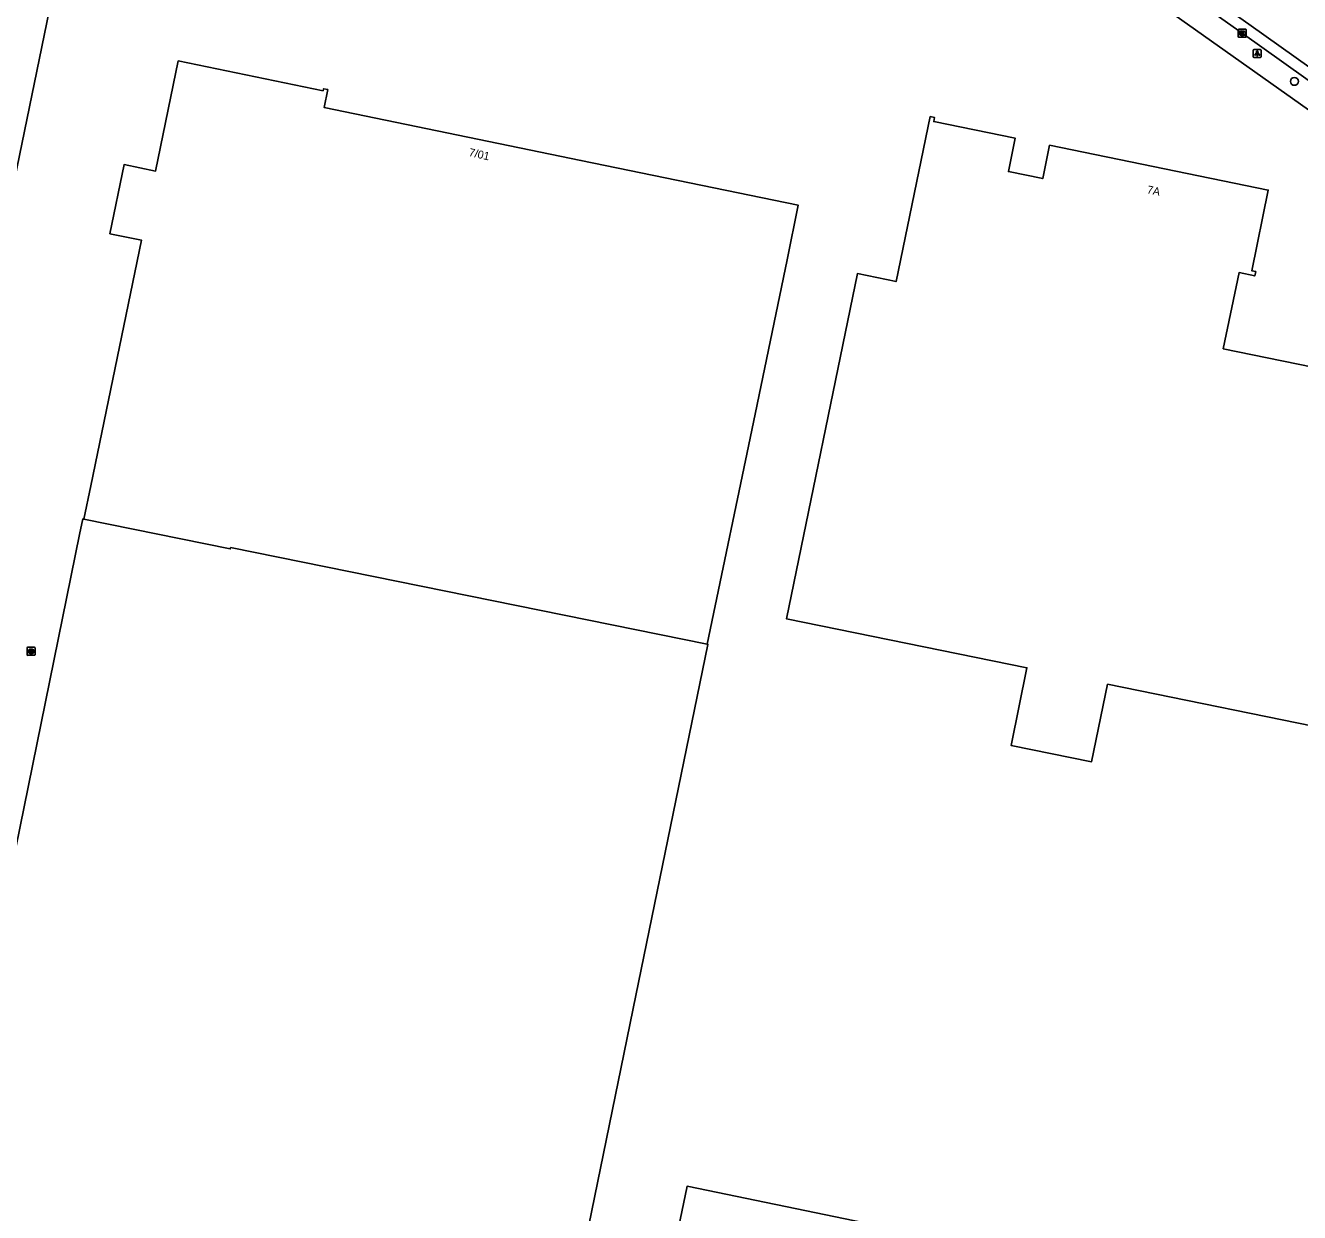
# Model space of a CAD drawing. Extents: x 157692 to 159670, y 381454 to 383289.
# Drawn here: x 158686.5 to 158845.7, y 382472.9 to 382621.2 of the extents above; entities that cross this region are included whole.
import ezdxf

# ---------------------------------------------------------------- set-up
doc = ezdxf.new("R2010")
doc.units = 0
for name, color, linetype in [('IMGEO_Boom', 7, 'Continuous'), ('IMGEO_Kolk', 7, 'Continuous'), ('IMGEO_Lichtpunt', 7, 'Continuous'), ('IMGEO_Pand', 7, 'Continuous'), ('IMGEO_Pand_nummerreeks', 7, 'Continuous'), ('IMGEO_Rijbaan_lokaal_gesloten', 7, 'Continuous'), ('IMGEO_Rioolput', 7, 'Continuous'), ('IMGEO_Voetpad_open', 7, 'Continuous')]:
    doc.layers.add(name, color=color, linetype=linetype)

msp = doc.modelspace()

# ---------------------------------------------------------------- linework, layer by layer
at = {"layer": 'IMGEO_Boom'}
msp.add_circle((158845.05, 382614.19), 0.489, dxfattribs=at)
at = {"layer": 'IMGEO_Kolk'}
for p, q in [((158838.03, 382619.78), (158838.03, 382620.64)), ((158838.11, 382620.71), (158838.96, 382620.71)), ((158838.96, 382619.71), (158838.11, 382619.71)), ((158838.52, 382620.49), (158838.54, 382620.49)), ((158838.54, 382619.93), (158838.52, 382619.93)), ((158839.03, 382620.64), (158839.03, 382619.78))]:
    msp.add_line(p, q, dxfattribs=at)
for points in [[(158838.03, 382619.78), (158838.03, 382620.64)], [(158838.11, 382620.71), (158838.96, 382620.71)], [(158838.96, 382619.71), (158838.11, 382619.71)], [(158838.35, 382620.41), (158838.48, 382620.41), (158838.48, 382620.26), (158838.6, 382620.41), (158838.77, 382620.41), (158838.62, 382620.26), (158838.78, 382620.01), (158838.62, 382620.01), (158838.54, 382620.17), (158838.48, 382620.11), (158838.48, 382620.01), (158838.35, 382620.01), (158838.35, 382620.41)], [(158839.03, 382620.64), (158839.03, 382619.78)]]:
    msp.add_lwpolyline(points, dxfattribs=at)
for centre, start, end in [((158838.11, 382620.63), 91.552, 178.448), ((158838.11, 382620.63), 91.552, 178.448), ((158838.11, 382619.79), 181.552, 268.448), ((158838.11, 382619.79), 181.552, 268.448), ((158838.96, 382620.63), 1.552, 88.448), ((158838.96, 382620.63), 1.552, 88.448), ((158838.96, 382619.79), 271.552, 358.448), ((158838.96, 382619.79), 271.552, 358.448)]:
    msp.add_arc(centre, 0.0765, start, end, dxfattribs=at)
for centre, major_axis, ratio, start_param, end_param in [((158838.52, 382620.21), (-0.387, 0.002), 0.722429, 4.712389, 7.853982), ((158838.54, 382620.21), (-0.39, 0.002), 0.717154, 1.570796, 4.712389)]:
    msp.add_ellipse(centre, major_axis=major_axis, ratio=ratio, start_param=start_param, end_param=end_param, dxfattribs=at)
at = {"layer": 'IMGEO_Lichtpunt'}
for p, q in [((158839.9, 382618.08), (158839.9, 382617.27)), ((158839.9, 382618.08), (158839.9, 382617.27)), ((158840.8, 382618.18), (158840, 382618.18)), ((158840.8, 382618.18), (158840, 382618.18)), ((158840.9, 382617.27), (158840.9, 382618.08)), ((158840.9, 382617.27), (158840.9, 382618.08)), ((158840, 382617.18), (158840.8, 382617.18)), ((158840, 382617.18), (158840.8, 382617.18))]:
    msp.add_line(p, q, dxfattribs=at)
for points in [[(158840.28, 382617.74), (158840.31, 382617.72), (158840.13, 382617.45), (158840.09, 382617.48), (158840.28, 382617.74)], [(158840.38, 382617.7), (158840.43, 382617.7), (158840.43, 382617.37), (158840.38, 382617.37), (158840.38, 382617.7)], [(158840.49, 382617.72), (158840.53, 382617.74), (158840.71, 382617.48), (158840.67, 382617.45), (158840.49, 382617.72)]]:
    msp.add_lwpolyline(points, dxfattribs=at)
msp.add_circle((158840.4, 382617.88), 0.0994, dxfattribs=at)
for centre, start, end in [((158840, 382618.08), 90, 180), ((158840, 382618.08), 90, 180), ((158840.8, 382618.08), 0, 90), ((158840.8, 382618.08), 0, 90), ((158840, 382617.27), 180, 270), ((158840, 382617.27), 180, 270), ((158840.8, 382617.27), 270, 0), ((158840.8, 382617.27), 270, 360)]:
    msp.add_arc(centre, 0.0946, start, end, dxfattribs=at)
at = {"layer": 'IMGEO_Pand'}
for points in [[(158694.85, 382648.93), (158680.15, 382577.58), (158673.56, 382573.28), (158662.55, 382575.57), (158662.74, 382576.47), (158661.58, 382576.7), (158661.4, 382575.8), (158655.16, 382577.08), (158650.26, 382578.07), (158650.36, 382582.88), (158651.29, 382582.68), (158652.01, 382586.3), (158651.14, 382586.6), (158652.95, 382591.05), (158659.34, 382589.73), (158661.38, 382599.68), (158654.99, 382600.99), (158655.1, 382605.78), (158656.07, 382605.69), (158656.78, 382609.22), (158655.88, 382609.57), (158657.66, 382613.94), (158664.06, 382612.6), (158666.12, 382622.56)], [(158693.84, 382559.5), (158694.71, 382563.67), (158701.02, 382594.36), (158697.09, 382595.17), (158698.85, 382603.8), (158702.8, 382602.99), (158705.63, 382616.75), (158723.72, 382613.02), (158723.77, 382613.28), (158724.3, 382613.17), (158723.84, 382610.94), (158755.92, 382604.33), (158783.08, 382598.72), (158781.68, 382591.92), (158777.49, 382571.64), (158771.7, 382543.87)], [(158851.48, 382532.82), (158821.7, 382538.89), (158819.72, 382529.19), (158809.65, 382531.25), (158811.63, 382540.94), (158781.6, 382547.07), (158790.47, 382590.19), (158795.3, 382589.18), (158799.56, 382609.79), (158800.09, 382609.69), (158799.99, 382609.18), (158810.17, 382607.09), (158809.32, 382602.93), (158813.61, 382602.05), (158814.46, 382606.21), (158841.77, 382600.62), (158839.71, 382590.54), (158840.21, 382590.44), (158840.1, 382589.9), (158838.13, 382590.31), (158836.15, 382580.79), (158865.86, 382574.71)], [(158771.7, 382543.87), (158771.79, 382543.85), (158762.8, 382500), (158753.96, 382456.86), (158699.54, 382468.03), (158697.09, 382468.54), (158694.64, 382469.04), (158694.22, 382466.79), (158693.66, 382466.89), (158693.73, 382467.23), (158675.58, 382470.95), (158677.67, 382481.08), (158677.55, 382481.1), (158678.39, 382485.21), (158678.5, 382485.18), (158681.54, 382500), (158693.28, 382557.6), (158693.69, 382559.53), (158693.84, 382559.5)], [(158693.84, 382559.5), (158712.13, 382555.79), (158712.17, 382555.96), (158771.7, 382543.87)], [(158760.97, 382436.53), (158769.18, 382476.16), (158843.09, 382460.89), (158834.88, 382421.25), (158760.97, 382436.53)]]:
    msp.add_lwpolyline(points, dxfattribs=at)
at = {"layer": 'IMGEO_Rijbaan_lokaal_gesloten'}
for points in [[(158826.2, 382630.66), (158839.34, 382621.35), (158854.93, 382610.25), (158855.48, 382609.86)], [(158825.38, 382629.53), (158838.53, 382620.21), (158854.12, 382609.1), (158854.67, 382608.72)]]:
    msp.add_lwpolyline(points, dxfattribs=at)
at = {"layer": 'IMGEO_Rioolput'}
for p, q in [((158686.75, 382542.57), (158686.75, 382543.42)), ((158686.82, 382543.5), (158687.68, 382543.5)), ((158687.24, 382543.28), (158687.26, 382543.28)), ((158687.75, 382543.42), (158687.75, 382542.57)), ((158687.68, 382542.5), (158686.82, 382542.5)), ((158687.26, 382542.72), (158687.23, 382542.72))]:
    msp.add_line(p, q, dxfattribs=at)
for points in [[(158686.75, 382542.57), (158686.75, 382543.42)], [(158686.82, 382543.5), (158687.68, 382543.5)], [(158687.34, 382543.19), (158687.08, 382543.2), (158687.08, 382542.8)], [(158687.75, 382543.42), (158687.75, 382542.57)], [(158687.68, 382542.5), (158686.82, 382542.5)], [(158687.08, 382542.8), (158687.21, 382542.8), (158687.21, 382542.96), (158687.22, 382542.96)], [(158687.26, 382543.12), (158687.21, 382543.12), (158687.21, 382543.03)], [(158687.21, 382543.03), (158687.26, 382543.03)], [(158687.27, 382542.93), (158687.34, 382542.8), (158687.48, 382542.8), (158687.41, 382542.92)]]:
    msp.add_lwpolyline(points, dxfattribs=at)
for centre, radius, start, end in [((158686.82, 382543.42), 0.0765, 91.552, 178.448), ((158686.82, 382543.42), 0.0765, 91.552, 178.448), ((158687.34, 382543.08), 0.109, 350.3612, 89.416), ((158687.67, 382543.42), 0.0765, 1.552, 88.448), ((158687.67, 382543.42), 0.0765, 1.552, 88.448), ((158686.82, 382542.57), 0.0765, 181.552, 268.448), ((158686.82, 382542.57), 0.0765, 181.552, 268.448), ((158687.22, 382542.91), 0.0533, 26.0293, 88.6989), ((158687.27, 382543.02), 0.0964, 77.0061, 93.1865), ((158687.25, 382543.22), 0.19, 274.7715, 282.9687), ((158687.28, 382543.08), 0.0378, 276.6634, 79.6772), ((158687.33, 382543.08), 0.112, 277.5842, 350.9817), ((158687.32, 382542.87), 0.108, 29.5134, 73.7905), ((158687.67, 382542.57), 0.0765, 271.552, 358.448), ((158687.67, 382542.57), 0.0765, 271.552, 358.448)]:
    msp.add_arc(centre, radius, start, end, dxfattribs=at)
for centre, major_axis, ratio, start_param, end_param in [((158687.24, 382543), (-0.387, 0.002), 0.722429, 4.712389, 7.853982), ((158687.26, 382543), (-0.39, 0.002), 0.717154, 1.570796, 4.712389)]:
    msp.add_ellipse(centre, major_axis=major_axis, ratio=ratio, start_param=start_param, end_param=end_param, dxfattribs=at)
at = {"layer": 'IMGEO_Voetpad_open'}
msp.add_lwpolyline([(158873.75, 382591.57), (158821.58, 382628.53)], dxfattribs=at)

# ---------------------------------------------------------------- texts
at = {"layer": 'IMGEO_Pand_nummerreeks'}
for s, rotation, p in [('7/01', 347.2631, (158741.85, 382604.89)), ('7A', 348.4778, (158826.57, 382600.22))]:
    msp.add_text(s, height=1, rotation=rotation, dxfattribs=at).set_placement(p)

doc.saveas('drawing.dxf')
